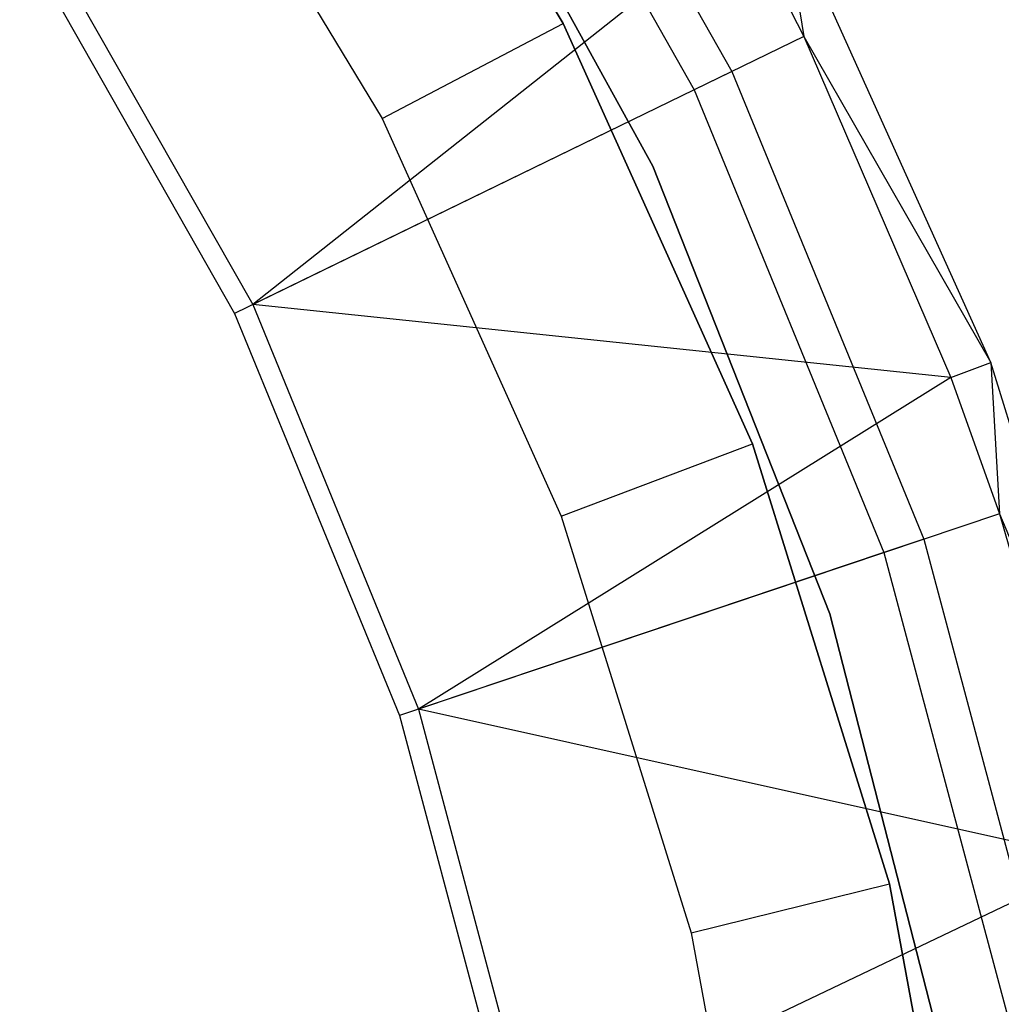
# Model space of a CAD drawing. Extents: x -189 to 189, y -189 to 189.
# Tile 264 of 338: x 28 to 37, y 8 to 17. Entities that reach past the tile are written whole.
import ezdxf

# ---------------------------------------------------------------- set-up
doc = ezdxf.new("R2010")
doc.units = 0
doc.header["$LTSCALE"] = 25.4
doc.layers.get('0').update_dxf_attribs({"linetype": 'CONTINUOUS'})

# ---------------------------------------------------------------- blocks, each defined once
blk = doc.blocks.new('NL2500012474_STL')
at = {"color": 0}
for p, q in [((224.3735, 17.3574, 148.6792), (222.0401, 21.2172, 148.6792)), ((222.0401, 21.2172, 163.6792), (224.3735, 17.3574, 163.6792)), ((222.0401, 21.2172, 163.6792), (224.3735, 17.3574, 163.6792)), ((224.3735, 17.3574, 148.6792), (222.0401, 21.2172, 148.6792)), ((223.5782, 21.1881, 149), (226.0236, 16.8886, 149)), ((223.5782, 21.1881, 149), (226.0236, 16.8886, 149)), ((223.2354, 20.9629, 172.4995), (225.6548, 16.7091, 172.4995)), ((223.2354, 20.9629, 172.4995), (225.6548, 16.7091, 172.4995)), ((220.3941, 20.0811, 146.6792), (222.6025, 16.428, 146.6792)), ((220.3941, 20.0811, 146.6792), (222.6025, 16.428, 146.6792)), ((225.2481, 15.9606, 183), (222.9794, 20.0874, 183)), ((222.9794, 20.0874, 185), (225.2481, 15.9606, 185)), ((222.9794, 20.0874, 185), (225.2481, 15.9606, 185)), ((225.2481, 15.9606, 183), (222.9794, 20.0874, 183)), ((226.5022, 18.5971, 149), (226.726, 17.2305, 173.0052)), ((228.5563, 14.0406, 149), (226.5022, 18.5971, 149)), ((226.5022, 18.5971, 149), (226.726, 17.2305, 173.0052)), ((228.5563, 14.0406, 149), (226.5022, 18.5971, 149)), ((226.1318, 18.4013, 173.0052), (221.3359, 14.6067, 179)), ((226.1318, 18.4013, 173.0052), (221.3359, 14.6067, 179)), ((226.1318, 18.4013, 173.0052), (226.726, 17.2305, 173.0052)), ((226.1318, 18.4013, 173.0052), (226.726, 17.2305, 173.0052)), ((219.2208, 18.3255, 179), (221.3359, 14.6067, 179)), ((219.2208, 18.3255, 179), (221.3359, 14.6067, 179)), ((219.0561, 18.2173, 177.5), (221.1587, 14.5205, 177.5)), ((219.0561, 18.2173, 177.5), (221.1587, 14.5205, 177.5)), ((222.6025, 16.428, 146.6792), (224.3735, 17.3574, 148.6792)), ((222.6025, 16.428, 146.6792), (224.3735, 17.3574, 148.6792)), ((226.2245, 13.2445, 148.6792), (224.3735, 17.3574, 148.6792)), ((224.3735, 17.3574, 148.6792), (224.3735, 17.3574, 163.6792)), ((224.3735, 17.3574, 163.6792), (226.2245, 13.2445, 163.6792)), ((224.3735, 17.3574, 148.6792), (224.3735, 17.3574, 163.6792)), ((224.3735, 17.3574, 163.6792), (226.2245, 13.2445, 163.6792)), ((226.2245, 13.2445, 148.6792), (224.3735, 17.3574, 148.6792)), ((226.726, 17.2305, 173.0052), (221.3359, 14.6067, 179)), ((226.726, 17.2305, 173.0052), (221.3359, 14.6067, 179)), ((226.726, 17.2305, 173.0052), (228.5563, 14.0406, 149)), ((226.726, 17.2305, 173.0052), (228.5563, 14.0406, 149)), ((226.726, 17.2305, 173.0052), (228.1643, 13.8927, 173.0052)), ((226.726, 17.2305, 173.0052), (228.1643, 13.8927, 173.0052)), ((226.0236, 16.8886, 149), (225.6548, 16.7091, 172.4995)), ((226.0236, 16.8886, 149), (225.6548, 16.7091, 172.4995)), ((226.0236, 16.8886, 149), (227.8991, 12.3118, 149)), ((226.0236, 16.8886, 149), (227.8991, 12.3118, 149)), ((225.6548, 16.7091, 172.4995), (221.1587, 14.5205, 177.5)), ((225.6548, 16.7091, 172.4995), (221.1587, 14.5205, 177.5)), ((225.6548, 16.7091, 172.4995), (227.5104, 12.1809, 172.4995)), ((225.6548, 16.7091, 172.4995), (227.5104, 12.1809, 172.4995)), ((222.6025, 16.428, 146.6792), (224.3545, 12.5353, 146.6792)), ((222.6025, 16.428, 146.6792), (224.3545, 12.5353, 146.6792)), ((226.9817, 11.582, 183), (225.2481, 15.9606, 183)), ((225.2481, 15.9606, 185), (226.9817, 11.582, 185)), ((225.2481, 15.9606, 185), (226.9817, 11.582, 185)), ((225.2481, 15.9606, 185), (225.2481, 15.9606, 183)), ((226.9817, 11.582, 183), (225.2481, 15.9606, 183)), ((225.2481, 15.9606, 185), (225.2481, 15.9606, 183)), ((228.1643, 13.8927, 173.0052), (221.3359, 14.6067, 179)), ((221.3359, 14.6067, 179), (222.9581, 10.648, 179)), ((228.1643, 13.8927, 173.0052), (221.3359, 14.6067, 179)), ((221.3359, 14.6067, 179), (222.9581, 10.648, 179)), ((221.1587, 14.5205, 177.5), (222.7714, 10.5851, 177.5)), ((221.1587, 14.5205, 177.5), (222.7714, 10.5851, 177.5)), ((228.1643, 13.8927, 173.0052), (228.5563, 14.0406, 149)), ((228.1643, 13.8927, 173.0052), (228.5563, 14.0406, 149)), ((228.5563, 14.0406, 149), (228.6395, 12.561, 173.0052)), ((230.0232, 9.2625, 149), (228.5563, 14.0406, 149)), ((228.5563, 14.0406, 149), (228.6395, 12.561, 173.0052)), ((230.0232, 9.2625, 149), (228.5563, 14.0406, 149)), ((228.1643, 13.8927, 173.0052), (222.9581, 10.648, 179)), ((228.1643, 13.8927, 173.0052), (222.9581, 10.648, 179)), ((228.1643, 13.8927, 173.0052), (228.6395, 12.561, 173.0052)), ((228.1643, 13.8927, 173.0052), (228.6395, 12.561, 173.0052)), ((224.3545, 12.5353, 146.6792), (226.2245, 13.2445, 148.6792)), ((224.3545, 12.5353, 146.6792), (226.2245, 13.2445, 148.6792)), ((227.5663, 8.9384, 148.6792), (226.2245, 13.2445, 148.6792)), ((226.2245, 13.2445, 148.6792), (226.2245, 13.2445, 163.6792)), ((226.2245, 13.2445, 163.6792), (227.5663, 8.9384, 163.6792)), ((226.2245, 13.2445, 148.6792), (226.2245, 13.2445, 163.6792)), ((226.2245, 13.2445, 163.6792), (227.5663, 8.9384, 163.6792)), ((227.5663, 8.9384, 148.6792), (226.2245, 13.2445, 148.6792)), ((228.6395, 12.561, 173.0052), (222.9581, 10.648, 179)), ((228.6395, 12.561, 173.0052), (222.9581, 10.648, 179)), ((224.3545, 12.5353, 146.6792), (225.6245, 8.4598, 146.6792)), ((224.3545, 12.5353, 146.6792), (225.6245, 8.4598, 146.6792)), ((228.6395, 12.561, 173.0052), (230.0232, 9.2625, 149)), ((228.6395, 12.561, 173.0052), (230.0232, 9.2625, 149)), ((228.6395, 12.561, 173.0052), (229.6157, 9.1649, 173.0052)), ((228.6395, 12.561, 173.0052), (229.6157, 9.1649, 173.0052)), ((227.8991, 12.3118, 149), (227.5104, 12.1809, 172.4995)), ((227.8991, 12.3118, 149), (227.5104, 12.1809, 172.4995)), ((227.8991, 12.3118, 149), (229.174, 7.5326, 149)), ((227.8991, 12.3118, 149), (229.174, 7.5326, 149)), ((227.5104, 12.1809, 172.4995), (222.7714, 10.5851, 177.5)), ((227.5104, 12.1809, 172.4995), (222.7714, 10.5851, 177.5)), ((227.5104, 12.1809, 172.4995), (228.7717, 7.4525, 172.4995)), ((227.5104, 12.1809, 172.4995), (228.7717, 7.4525, 172.4995)), ((228.1529, 7.0207, 183), (226.9817, 11.582, 183)), ((226.9817, 11.582, 185), (228.1529, 7.0207, 185)), ((226.9817, 11.582, 185), (228.1529, 7.0207, 185)), ((226.9817, 11.582, 185), (226.9817, 11.582, 183)), ((228.1529, 7.0207, 183), (226.9817, 11.582, 183)), ((226.9817, 11.582, 185), (226.9817, 11.582, 183)), ((229.6157, 9.1649, 173.0052), (222.9581, 10.648, 179)), ((222.9581, 10.648, 179), (224.0608, 6.5144, 179)), ((229.6157, 9.1649, 173.0052), (222.9581, 10.648, 179)), ((222.9581, 10.648, 179), (224.0608, 6.5144, 179)), ((222.7714, 10.5851, 177.5), (223.8675, 6.4759, 177.5)), ((222.7714, 10.5851, 177.5), (223.8675, 6.4759, 177.5)), ((229.6157, 9.1649, 173.0052), (224.0608, 6.5144, 179)), ((229.6157, 9.1649, 173.0052), (224.0608, 6.5144, 179)), ((225.6245, 8.4598, 146.6792), (227.5663, 8.9384, 148.6792)), ((225.6245, 8.4598, 146.6792), (227.5663, 8.9384, 148.6792)), ((228.3793, 4.502, 148.6792), (227.5663, 8.9384, 148.6792)), ((227.5663, 8.9384, 148.6792), (227.5663, 8.9384, 163.6792)), ((227.5663, 8.9384, 163.6792), (228.3793, 4.502, 163.6792)), ((227.5663, 8.9384, 148.6792), (227.5663, 8.9384, 163.6792)), ((227.5663, 8.9384, 163.6792), (228.3793, 4.502, 163.6792)), ((228.3793, 4.502, 148.6792), (227.5663, 8.9384, 148.6792)), ((225.6245, 8.4598, 146.6792), (226.3939, 4.261, 146.6792)), ((225.6245, 8.4598, 146.6792), (226.3939, 4.261, 146.6792))]:
    blk.add_line(p, q, dxfattribs=at)

msp = doc.modelspace()

# ---------------------------------------------------------------- block references
at = {"color": 0}
msp.add_blockref('NL2500012474_STL', (-191.3111, -0.0584, -1716.743), dxfattribs=at)

doc.saveas('drawing.dxf')
